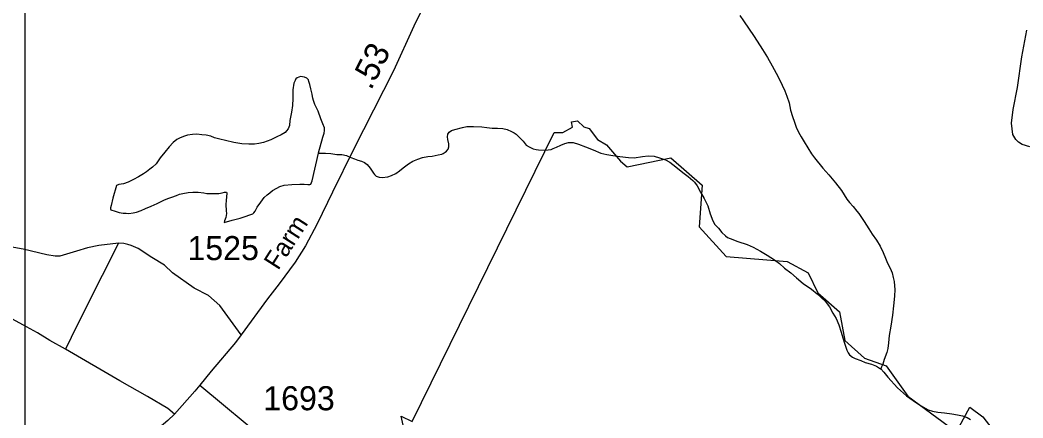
# Model space of a CAD drawing. Extents: x 2220236 to 2384410, y 720751 to 894131.
# Drawn here: x 2352224 to 2357439, y 831965 to 834032 of the extents above; entities that cross this region are included whole.
import ezdxf

# ---------------------------------------------------------------- set-up
doc = ezdxf.new("R2010")
doc.units = 0
doc.layers.add('Default', color=7, linetype='Continuous')

msp = doc.modelspace()

# ---------------------------------------------------------------- linework, layer by layer
at = {"layer": 'Default'}
for points in [[(2352250.4, 836555.8), (2366536.4, 836555.8), (2366536.4, 826026.4), (2352250.4, 826026.4), (2352250.4, 836555.8)], [(2354690.6, 834836.3), (2354579.6, 834624.6), (2354500.1, 834467.2), (2354272.3, 833999.2), (2354165.3, 833768.8), (2353957.8, 833360), (2353848.4, 833137), (2353769, 832973.1), (2353707.4, 832858), (2353653.9, 832773.6), (2353571.2, 832661.7), (2353511.2, 832583.8), (2353373.4, 832397.2), (2353343.9, 832356.4), (2353217.5, 832207.2), (2353158.8, 832135.6)], [(2355965.8, 834055.8), (2355986, 834027.7), (2356041.2, 833946.3), (2356084, 833879.1), (2356110.3, 833837.5), (2356135.1, 833793.6), (2356155.3, 833755.7), (2356173.8, 833720.3), (2356187.4, 833693), (2356200.4, 833664), (2356210.7, 833636.5), (2356223.3, 833600.9), (2356229.8, 833564.4), (2356240, 833531), (2356250.4, 833501.2), (2356258.7, 833475.3), (2356271.2, 833449.6), (2356285.3, 833425.5), (2356300.5, 833399.9), (2356320.2, 833367.9), (2356339.2, 833337.5), (2356354.8, 833315.8), (2356397.4, 833262.7), (2356429.7, 833226.9), (2356464.2, 833185.7), (2356494.7, 833145.9), (2356523.5, 833100.5), (2356536.3, 833083.6), (2356555.9, 833062.4), (2356575.5, 833039.3), (2356586.2, 833026.6), (2356612.9, 832985), (2356637, 832947.6), (2356655.6, 832919.5), (2356677.9, 832887.5), (2356696.2, 832856.5), (2356712.7, 832824.3), (2356723.4, 832794.2), (2356735.3, 832768.4), (2356748.8, 832742.1), (2356758, 832718.5), (2356764.3, 832693.5), (2356768.4, 832673)], [(2357474.3, 833373.9), (2357434.3, 833385.2), (2357416.2, 833397.1), (2357402, 833410.9), (2357385.5, 833436.7), (2357378.9, 833496.6), (2357388, 833566.6), (2357410.8, 833681), (2357432.8, 833841.2), (2357459, 833979.5)], [(2353775.9, 833340.9), (2353776.2, 833341.6), (2353799.1, 833423.9), (2353804.9, 833443.9), (2353806.9, 833457.7), (2353806.7, 833471.9), (2353798.3, 833491.9), (2353788, 833519.3), (2353773.6, 833559.1), (2353757.1, 833592.9), (2353749, 833614.6), (2353746.9, 833625.3), (2353744.9, 833635.1), (2353742.7, 833647.1), (2353736.3, 833674.8), (2353729.9, 833696.8), (2353725.9, 833713.1), (2353723.6, 833721.2), (2353715.7, 833729.1), (2353703.7, 833734.2), (2353693.4, 833736.4), (2353681.6, 833738.2), (2353665.4, 833731.9), (2353657.8, 833725.7), (2353653.8, 833718.3), (2353647.8, 833704), (2353642.4, 833669.3), (2353642.9, 833623.4), (2353641.4, 833588.2), (2353635.6, 833553.5), (2353630.1, 833527.6), (2353626.3, 833509.4), (2353624.4, 833483.1), (2353618.8, 833467.4), (2353608.8, 833455.5), (2353602.9, 833447.1), (2353581.1, 833434.7), (2353559.2, 833424.6), (2353527.2, 833410.2), (2353489.4, 833395.5)], [(2353775.9, 833340.9), (2353812.4, 833339.8), (2353840.4, 833337.7), (2353870.4, 833334), (2353896.4, 833332.7), (2353920.6, 833327.2), (2353944.6, 833317.3), (2353962.2, 833311.5), (2353980.6, 833304), (2353998.9, 833298.2), (2354014.9, 833292.3), (2354029.1, 833280.7), (2354045.3, 833262.4), (2354061.5, 833236.8), (2354067.7, 833228.8), (2354075.9, 833220.9), (2354091.9, 833215), (2354107.7, 833213.4), (2354135.8, 833217.8), (2354155.6, 833223.5), (2354177.4, 833234.3), (2354197.5, 833248.2), (2354215.3, 833264.4), (2354243, 833285.2), (2354266.7, 833299.3), (2354291.9, 833309.5), (2354316.5, 833317.8), (2354344.5, 833322.2), (2354366.4, 833324.7), (2354398.3, 833331), (2354416.5, 833335), (2354423.9, 833338.6), (2354434.2, 833344.9), (2354442.1, 833350.8), (2354449.9, 833361), (2354454, 833373.6), (2354453.7, 833389), (2354447.5, 833411.1), (2354447.3, 833425.8), (2354449, 833439.7), (2354455.5, 833449.8), (2354467, 833457.8), (2354484.8, 833463.5), (2354524.7, 833474), (2354546.6, 833478.1), (2354582.6, 833479), (2354624.7, 833477.4), (2354650.8, 833473.6), (2354678.8, 833470.4), (2354706.7, 833470.9), (2354734.7, 833468.8), (2354756.9, 833463.1), (2354779, 833453.2), (2354793.4, 833445.6), (2354803.2, 833439.4), (2354823.3, 833419.9), (2354839.5, 833402.5), (2354855.7, 833382.5), (2354871.9, 833372.6), (2354892, 833362.6), (2354907.9, 833358.4), (2354920.1, 833357.2), (2354956.3, 833355.4), (2354970.6, 833357), (2354986, 833359.9), (2354996, 833363.6), (2355014, 833371.9), (2355035.9, 833382.6), (2355055.9, 833390), (2355075.8, 833394.8), (2355087.9, 833395.3), (2355099.7, 833395.1), (2355128, 833387.1), (2355163.9, 833373.8), (2355204.3, 833358.3), (2355244.4, 833340.9), (2355274.6, 833333.3), (2355306.6, 833328.1), (2355342.6, 833322), (2355387.1, 833317.2), (2355416.7, 833316.8), (2355460.7, 833323.5), (2355490.5, 833325.7), (2355520.4, 833324.3), (2355548.7, 833316.6), (2355580.7, 833304.8), (2355602.8, 833293.2), (2355633.3, 833269.2), (2355669.6, 833240.2), (2355697.8, 833218.3), (2355722.2, 833199), (2355731.1, 833189.5), (2355744.3, 833171), (2355762.8, 833137.3), (2355781.2, 833105.2), (2355799.5, 833065.9), (2355812.3, 833025.4)], [(2354299.8, 831548.8), (2354206.5, 831974.2), (2354262.8, 831945.8), (2355002, 833446.9), (2355046.5, 833447.3), (2355095.8, 833475.6), (2355091.2, 833503.2), (2355122.5, 833508.1), (2355155.2, 833476.9), (2355183.8, 833468.8), (2355226, 833411.9), (2355273.8, 833384.1), (2355346.8, 833299.4), (2355381.2, 833269.1), (2355608.5, 833315.7), (2355771.2, 833173.6), (2355755.8, 832958.1), (2355896, 832803.2), (2356213, 832776.8), (2356321.5, 832719.1), (2356372.5, 832613.8), (2356485, 832516.1), (2356512, 832367.5), (2356615, 832275.6), (2356727.8, 832234.6), (2356839.5, 832077.1), (2357049.8, 831924.4)], [(2354299.8, 831548.8), (2354206.5, 831974.2), (2354262.8, 831945.8), (2355002, 833446.9), (2355046.5, 833447.3), (2355095.8, 833475.6), (2355091.2, 833503.2), (2355122.5, 833508.1), (2355155.2, 833476.9), (2355183.8, 833468.8), (2355226, 833411.9), (2355273.8, 833384.1), (2355346.8, 833299.4), (2355381.2, 833269.1), (2355608.5, 833315.7), (2355771.2, 833173.6), (2355755.8, 832958.1), (2355896, 832803.2), (2356213, 832776.8), (2356321.5, 832719.1), (2356372.5, 832613.8), (2356485, 832516.1), (2356512, 832367.5), (2356615, 832275.6), (2356727.8, 832234.6), (2356839.5, 832077.1), (2357049.8, 831924.4)], [(2353489.4, 833395.5), (2353465.7, 833389.6), (2353443.8, 833387.1), (2353413.7, 833386.8), (2353377.8, 833388.7), (2353335.5, 833395.8), (2353291.4, 833405.5), (2353263.2, 833413.5), (2353235.4, 833420.6), (2353215.3, 833428.6), (2353191.1, 833434.2), (2353169.1, 833435.9), (2353143.1, 833438.1), (2353121.1, 833437.2), (2353095, 833432.9), (2353073.3, 833427.1), (2353053.3, 833418.7), (2353039.5, 833410.9), (2353019.4, 833396), (2353000, 833373.9), (2352976.2, 833346), (2352952.5, 833315.5), (2352931.1, 833285.1), (2352913.1, 833266.9), (2352899.4, 833256.5), (2352881.3, 833242.6), (2352865.6, 833232.2), (2352839.6, 833218), (2352813.9, 833203.8), (2352786, 833189.5), (2352762, 833181.3), (2352738.2, 833177.1), (2352726.3, 833172.3), (2352707, 833106.9), (2352697.4, 833068.7), (2352693.6, 833056.1), (2352693.5, 833050.5), (2352695.6, 833046.3), (2352718, 833038.4), (2352739.9, 833032.7)], [(2352739.9, 833032.7), (2352760.1, 833027.6), (2352775.8, 833027.6), (2352790, 833027.2), (2352811.9, 833029.7), (2352829.7, 833033.8), (2352853.7, 833042.3), (2352875.6, 833052), (2352905.6, 833064.8), (2352937.5, 833079.2), (2352971.3, 833095.3), (2352993, 833103.8), (2353013, 833111.8), (2353036.9, 833120.3), (2353052.7, 833126.6), (2353070.6, 833130.6), (2353098.7, 833135), (2353122.5, 833137.6), (2353150.7, 833138.1), (2353178.8, 833134.4), (2353194.7, 833130.1), (2353222.9, 833130.3), (2353244.9, 833131.1), (2353256.7, 833131), (2353274.7, 833133.4), (2353286.6, 833137.8), (2353296.8, 833137.5), (2353298.7, 833131.7), (2353295.3, 833093.8), (2353293.5, 833073.4), (2353295.8, 833041.3), (2353297.5, 833026), (2353294.4, 833005.2), (2353286.5, 832987.8), (2353284.6, 832979.5), (2353326.4, 832991.7), (2353368.3, 833002.6), (2353394.2, 833010.9), (2353418.2, 833019.4), (2353434, 833025), (2353440, 833030.8), (2353445.9, 833039.3), (2353457.6, 833059.4), (2353475.2, 833085.8), (2353492.9, 833110.1), (2353508.8, 833123.9), (2353522.8, 833134.3), (2353536.7, 833146.4), (2353558.5, 833158.7), (2353574.3, 833166.9), (2353597.6, 833173.5), (2353637.5, 833177.7), (2353678.2, 833178.4), (2353702.1, 833178.7), (2353720.3, 833176.9), (2353730.1, 833176.6), (2353736.3, 833179.1), (2353742.1, 833196.8), (2353775.9, 833340.9)], [(2355812.3, 833025.4), (2355826.6, 832988.3), (2355836.9, 832969.7), (2355855.1, 832950.1), (2355873.4, 832928.5), (2355891.5, 832910.5), (2355903, 832901.8), (2355915.7, 832896.7), (2355956.1, 832881), (2356004, 832865.9), (2356036.1, 832851.4), (2356074.6, 832831), (2356108.7, 832809.4), (2356147.1, 832785.4), (2356173.5, 832766.1), (2356199.7, 832742.6), (2356231.9, 832718.3), (2356262.1, 832693.3), (2356296.5, 832663.5), (2356339, 832634.1), (2356369.2, 832610), (2356387.3, 832592.7), (2356411.6, 832569.1), (2356421.3, 832557), (2356432.1, 832541.1), (2356450.5, 832509), (2356466.7, 832481.8), (2356481.2, 832447.9), (2356493.6, 832410), (2356502, 832381.4), (2356510.3, 832353.9), (2356522.7, 832316), (2356530.2, 832302.2), (2356537.2, 832292), (2356553.1, 832280.1), (2356567.1, 832274.2), (2356595.5, 832263.2), (2356617.5, 832253.2), (2356651.7, 832244.1), (2356677.7, 832233.7), (2356698, 832220.4), (2356699.7, 832218.9)], [(2352459.8, 832321.8), (2352378.8, 832367.2), (2352313.9, 832406.2), (2352237.7, 832448.3), (2352127.5, 832508.4), (2352067.5, 832539.2), (2352005.9, 832562.4), (2351931.3, 832615.6), (2351919, 832631.3), (2351906.7, 832663.2), (2351900.3, 832693.2), (2351895.8, 832729), (2351892.6, 832820.9), (2351894.3, 832853), (2351894, 832885)], [(2352735.4, 832873.4), (2352633.7, 832859.7), (2352574.2, 832849.2), (2352518.3, 832830.5), (2352448.8, 832809.6), (2352430.7, 832805.5), (2352406.7, 832805.1), (2352362.6, 832812.7), (2352240.4, 832841.1), (2351985.8, 832886.2), (2351941.9, 832887.6), (2351894, 832885)], [(2352735.4, 832873.4), (2352651.1, 832704.6), (2352519.8, 832443.5), (2352459.8, 832321.8)], [(2353373.4, 832397.2), (2353262.3, 832548.9), (2353204, 832600.8), (2353129.4, 832638.1), (2353017.5, 832717.6), (2352975.1, 832757.9), (2352908.9, 832798.7), (2352837.6, 832844.2), (2352801.9, 832860.4), (2352784.1, 832865.3), (2352763, 832871.7), (2352735.4, 832873.4)], [(2356768.4, 832673), (2356771.6, 832650.1), (2356773.1, 832631.5), (2356771.5, 832597), (2356766, 832547.5), (2356760.4, 832498.7), (2356751.3, 832440.9), (2356743.7, 832393), (2356740.4, 832354.4), (2356736.7, 832324.7), (2356730.9, 832304.8), (2356717.3, 832268.2), (2356709.5, 832243.9), (2356703.8, 832230.5), (2356699.7, 832218.9)], [(2353027.3, 831984.4), (2352991.6, 832013.6), (2352886.8, 832076.3), (2352742.7, 832157.1), (2352459.8, 832321.8)], [(2356699.7, 832218.9), (2356716.1, 832202.5), (2356736.5, 832177), (2356787, 832121.7), (2356833.7, 832079.9), (2356867.8, 832056), (2356896.2, 832036.5), (2356918.4, 832022.7), (2356946.6, 832007.4), (2356968.6, 831999.4), (2356996.7, 831994), (2357030.7, 831990.5), (2357068.9, 831986.2), (2357098.7, 831980.8), (2357124.8, 831975.3), (2357149.1, 831967.4), (2357166.9, 831957.3)], [(2353158.8, 832135.6), (2353133.2, 832104.4), (2353027.3, 831984.4), (2352991.6, 831951.9), (2352947.8, 831913), (2352885.8, 831863.3), (2352661.3, 831672.7), (2352630.9, 831647.2), (2352514.1, 831539.1), (2352387.7, 831430.4)], [(2353158.8, 832135.6), (2353516.7, 831837.3), (2353651.2, 831723.7), (2353703.1, 831671.8), (2353745.2, 831606.9), (2353774.4, 831538.8), (2353798.7, 831470.7), (2353811.7, 831392.8), (2353816.6, 831310.1), (2353806.9, 831250), (2353793.9, 831196.5), (2353763.1, 831120.2), (2353720.9, 831048.9), (2353662.6, 830980.7), (2353581.5, 830917.5), (2353475.3, 830859.9)], [(2357106.5, 831917.8), (2357161.8, 832020.9), (2357229.8, 831969.9), (2357353.5, 831811.5)], [(2357106.5, 831917.8), (2357161.8, 832020.9), (2357229.8, 831969.9), (2357353.5, 831811.5)]]:
    msp.add_lwpolyline(points, dxfattribs=at)

# ---------------------------------------------------------------- texts
for s, height, rotation, p in [('.53', 125, 63.1238, (2354048.5, 833663.3)), ('Farm', 95, 57.4111, (2353565.7, 832727.8))]:
    msp.add_text(s, height=height, rotation=rotation, dxfattribs=at).set_placement(p)
for s, p in [('1525', (2353094.2, 832784.4)), ('1693', (2353488.5, 832004.4))]:
    msp.add_text(s, height=125, dxfattribs=at).set_placement(p)

doc.saveas('drawing.dxf')
